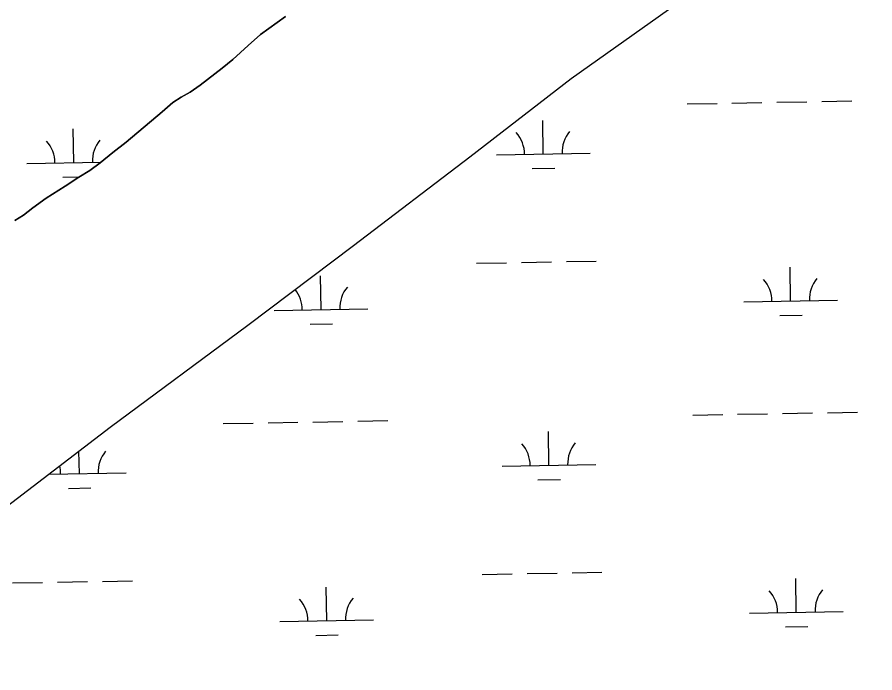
# Model space of a CAD drawing. Extents: x 3957609 to 3995875, y 234277 to 260273.
# Drawn here: x 3976329 to 3977246, y 254244 to 254945 of the extents above; entities that cross this region are included whole.
import ezdxf

# ---------------------------------------------------------------- set-up
doc = ezdxf.new("R2010")
doc.units = 0
for name, color, linetype in [('V-GRID-MAJR', 7, 'Continuous'), ('V-TOPO-SHOR', 7, 'Continuous'), ('V-WETL-SWMP', 7, 'Continuous')]:
    doc.layers.add(name, color=color, linetype=linetype)

msp = doc.modelspace()

# ---------------------------------------------------------------- linework, layer by layer
at = {"layer": 'V-GRID-MAJR'}
msp.add_spline([(3961591.061, 254847.703), (3966908.859, 254947.105), (3972226.642, 255047.279), (3977544.411, 255148.228), (3982862.165, 255249.95), (3988179.905, 255352.445), (3993497.629, 255455.714), (3993497.63, 255455.714)], degree=3, dxfattribs=at)
at = {"layer": 'V-TOPO-SHOR'}
for points in [[(3976313.022, 254418.091), (3976428.675, 254506.896), (3976575.801, 254615.837), (3976688.701, 254701.094), (3976813.009, 254795.82), (3976921.186, 254879.493), (3977053.37, 254973.445)], [(3976326.797, 254727.773), (3976335.845, 254733.3), (3976346.075, 254741.193), (3976360.237, 254751.456), (3976380.696, 254764.487), (3976395.253, 254773.963), (3976407.058, 254781.072), (3976418.072, 254789.36), (3976431.446, 254800.409), (3976445.608, 254811.46), (3976484.153, 254843.821), (3976495.558, 254853.684), (3976504.608, 254859.607), (3976514.052, 254864.741), (3976524.675, 254872.243), (3976548.276, 254890.398), (3976559.683, 254899.868), (3976576.2, 254914.864), (3976589.181, 254926.304), (3976615.932, 254945.647)]]:
    msp.add_lwpolyline(points, dxfattribs=at)
at = {"layer": 'V-WETL-SWMP'}
for p, q in [((3976615.931, 254945.648), (3976589.18, 254926.305)), ((3976589.18, 254926.305), (3976576.201, 254914.863)), ((3976576.201, 254914.863), (3976559.683, 254899.869)), ((3976559.683, 254899.869), (3976548.276, 254890.398)), ((3976548.276, 254890.398), (3976524.674, 254872.243)), ((3976524.674, 254872.243), (3976514.052, 254864.742)), ((3976504.608, 254859.607), (3976495.559, 254853.684)), ((3976514.052, 254864.742), (3976504.608, 254859.607)), ((3976495.559, 254853.684), (3976484.153, 254843.82)), ((3977045.101, 254852.259), (3977077.096, 254852.841)), ((3977093.093, 254853.132), (3977125.088, 254853.714)), ((3977141.085, 254854.005), (3977173.08, 254854.587)), ((3977189.077, 254854.877), (3977221.072, 254855.459)), ((3976484.153, 254843.82), (3976445.607, 254811.461)), ((3976891.457, 254798.715), (3976890.803, 254834.709)), ((3976389.632, 254789.591), (3976388.978, 254825.585)), ((3976445.607, 254811.461), (3976431.446, 254800.41)), ((3976431.446, 254800.41), (3976418.072, 254789.361)), ((3976841.465, 254797.806), (3976941.449, 254799.624)), ((3976339.64, 254788.682), (3976418.996, 254790.125)), ((3976418.072, 254789.361), (3976407.058, 254781.072)), ((3976407.058, 254781.072), (3976395.253, 254773.963)), ((3976879.74, 254783.069), (3976903.736, 254783.505)), ((3976377.915, 254773.944), (3976395.76, 254774.269)), ((3976395.253, 254773.963), (3976380.696, 254764.487)), ((3976380.696, 254764.487), (3976360.236, 254751.457)), ((3976360.236, 254751.457), (3976346.074, 254741.194)), ((3976346.074, 254741.194), (3976335.846, 254733.3)), ((3976335.846, 254733.3), (3976326.797, 254727.772)), ((3976916.144, 254683.713), (3976948.139, 254684.295)), ((3976820.16, 254681.968), (3976852.154, 254682.55)), ((3976868.152, 254682.841), (3976900.147, 254683.422)), ((3977155.793, 254641.633), (3977155.138, 254677.627)), ((3976653.967, 254632.508), (3976653.313, 254668.502)), ((3977105.801, 254640.724), (3977205.784, 254642.542)), ((3976603.976, 254631.599), (3976703.959, 254633.417)), ((3977144.075, 254625.986), (3977168.071, 254626.423)), ((3976642.25, 254616.862), (3976666.246, 254617.298)), ((3977051.149, 254519.639), (3977083.144, 254520.221)), ((3977099.141, 254520.512), (3977131.136, 254521.094)), ((3977147.133, 254521.385), (3977179.128, 254521.967)), ((3977195.125, 254522.257), (3977227.12, 254522.839)), ((3976549.324, 254510.515), (3976581.319, 254511.097)), ((3976597.316, 254511.387), (3976629.311, 254511.969)), ((3976645.308, 254512.26), (3976677.303, 254512.842)), ((3976693.3, 254513.133), (3976725.295, 254513.714)), ((3976897.505, 254466.095), (3976896.851, 254502.089)), ((3976395.68, 254456.971), (3976395.239, 254481.222)), ((3976847.513, 254465.186), (3976947.497, 254467.004)), ((3976362.88, 254456.374), (3976445.672, 254457.88)), ((3976885.788, 254450.449), (3976909.784, 254450.885)), ((3976383.963, 254441.324), (3976407.959, 254441.76)), ((3976826.208, 254349.348), (3976858.203, 254349.93)), ((3976874.2, 254350.221), (3976906.195, 254350.802)), ((3976922.192, 254351.093), (3976954.187, 254351.675)), ((3976324.383, 254340.223), (3976356.377, 254340.805)), ((3976372.375, 254341.096), (3976404.37, 254341.678)), ((3976420.367, 254341.968), (3976452.362, 254342.55)), ((3976660.016, 254299.888), (3976659.361, 254335.882)), ((3977161.841, 254309.013), (3977161.186, 254345.007)), ((3977111.849, 254308.104), (3977211.832, 254309.922)), ((3976610.024, 254298.979), (3976710.007, 254300.797)), ((3977150.123, 254293.366), (3977174.119, 254293.803)), ((3976648.298, 254284.242), (3976672.294, 254284.678))]:
    msp.add_line(p, q, dxfattribs=at)
msp.add_lwpolyline([(3975309.254, 253575.584), (3975411.122, 253663.579), (3975501.972, 253744.86), (3975629.003, 253860.072), (3975707.271, 253928.336), (3975828.019, 254031.328), (3975939.729, 254122.095), (3976045.929, 254209.703), (3976110.833, 254261.009), (3976191.866, 254324.551), (3976313.023, 254418.091), (3976428.675, 254506.896), (3976575.802, 254615.838), (3976688.702, 254701.094), (3976813.009, 254795.82), (3976921.185, 254879.493), (3977053.37, 254973.444)], dxfattribs=at)
for centre, start, end in [((3976836.215, 254798.186), 0.269879, 41.813537), ((3976946.682, 254800.194), 140.269876, 181.813534), ((3976334.39, 254789.061), 0.269879, 41.813537), ((3976444.857, 254791.07), 140.269876, 181.813534), ((3977100.55, 254641.103), 0.269879, 41.813537), ((3977211.018, 254643.112), 140.269876, 181.813534), ((3976598.725, 254631.979), 0.269879, 38.57546), ((3976709.193, 254633.987), 140.269876, 181.813534), ((3976842.263, 254465.566), 0.269879, 41.813537), ((3976952.73, 254467.574), 140.269876, 181.813534), ((3976450.905, 254458.45), 140.269876, 181.813534), ((3976340.438, 254456.441), 0.269879, 14.609214), ((3977106.598, 254308.483), 0.269879, 41.813537), ((3977217.066, 254310.492), 140.269876, 181.813534), ((3976604.773, 254299.359), 0.269879, 41.813537), ((3976715.241, 254301.367), 140.269876, 181.813534)]:
    msp.add_arc(centre, 35.246, start, end, dxfattribs=at)

doc.saveas('drawing.dxf')
